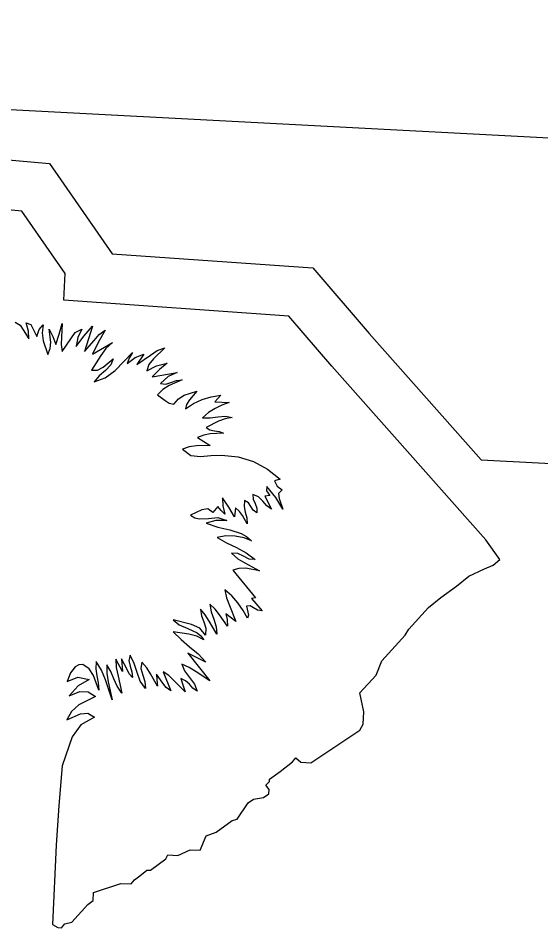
# Model space of a CAD drawing. Extents: x 1581789 to 1622364, y 1043167 to 1103486.
# Drawn here: x 1612725.378 to 1612728.006, y 1090158.078 to 1090162.649 of the extents above; entities that cross this region are included whole.
import ezdxf

# ---------------------------------------------------------------- set-up
doc = ezdxf.new("R2010")
doc.units = 0
doc.layers.add('RD_PD_ALT1_TX', color=7, linetype='Continuous')

msp = doc.modelspace()

# ---------------------------------------------------------------- linework, layer by layer
at = {"layer": 'RD_PD_ALT1_TX'}
for p, q in [((1612735.0015, 1090161.6815), (1612716.5372, 1090162.6487)), ((1612735.0111, 1090161.681), (1612716.5469, 1090162.6482)), ((1612725.3975, 1090161.6795), (1612723.9801, 1090161.8058)), ((1612725.615, 1090161.3665), (1612725.3975, 1090161.6795)), ((1612725.608, 1090161.2314), (1612725.615, 1090161.3665)), ((1612726.739, 1090161.1518), (1612725.608, 1090161.2314)), ((1612726.955, 1090160.9005), (1612726.739, 1090161.1518)), ((1612727.73, 1090160.0271), (1612726.955, 1090160.9005)), ((1612726.0521, 1090160.8473), (1612726.177, 1090160.8692)), ((1612726.3668, 1090160.7218), (1612726.4387, 1090160.7181)), ((1612726.2805, 1090160.5425), (1612726.3437, 1090160.5023)), ((1612726.6179, 1090160.2472), (1612726.6513, 1090160.1818)), ((1612726.3829, 1090160.1958), (1612726.3577, 1090160.1655)), ((1612727.8009, 1090159.9293), (1612727.73, 1090160.0271)), ((1612727.7658, 1090159.8999), (1612727.8009, 1090159.9293)), ((1612726.4582, 1090159.8743), (1612726.5711, 1090159.7362)), ((1612727.6439, 1090159.8442), (1612727.7223, 1090159.8813)), ((1612727.7223, 1090159.8813), (1612727.7658, 1090159.8999)), ((1612727.5824, 1090159.7949), (1612727.6439, 1090159.8442)), ((1612727.5033, 1090159.737), (1612727.5824, 1090159.7949)), ((1612726.5711, 1090159.7362), (1612726.5509, 1090159.7336)), ((1612726.5509, 1090159.7336), (1612726.6045, 1090159.6707)), ((1612727.4414, 1090159.6882), (1612727.5033, 1090159.737)), ((1612727.3424, 1090159.5792), (1612727.4414, 1090159.6882)), ((1612726.4732, 1090159.6175), (1612726.4231, 1090159.655)), ((1612727.2066, 1090159.4193), (1612727.3236, 1090159.5485)), ((1612727.3236, 1090159.5485), (1612727.3424, 1090159.5792)), ((1612726.2321, 1090159.4579), (1612726.3417, 1090159.3184)), ((1612725.8978, 1090159.4301), (1612725.9024, 1090159.3662)), ((1612727.1777, 1090159.3483), (1612727.2066, 1090159.4193)), ((1612726.1066, 1090159.3639), (1612726.1452, 1090159.2682)), ((1612725.6413, 1090159.3599), (1612725.6254, 1090159.3154)), ((1612727.0965, 1090159.2588), (1612727.1777, 1090159.3483)), ((1612727.1167, 1090159.1636), (1612727.0965, 1090159.2588)), ((1612727.1135, 1090159.1017), (1612727.1167, 1090159.1636)), ((1612727.0955, 1090159.0718), (1612727.1135, 1090159.1017)), ((1612726.8505, 1090158.9072), (1612727.0955, 1090159.0718)), ((1612726.6948, 1090158.8637), (1612726.7571, 1090158.9121)), ((1612726.7571, 1090158.9121), (1612726.7741, 1090158.932)), ((1612726.7741, 1090158.932), (1612726.799, 1090158.9099)), ((1612726.799, 1090158.9099), (1612726.8505, 1090158.9072)), ((1612726.6423, 1090158.8243), (1612726.6948, 1090158.8637)), ((1612726.6418, 1090158.814), (1612726.6423, 1090158.8243)), ((1612726.6235, 1090158.7949), (1612726.6418, 1090158.814)), ((1612726.6396, 1090158.7728), (1612726.6235, 1090158.7949)), ((1612726.6385, 1090158.7516), (1612726.6396, 1090158.7728)), ((1612726.5347, 1090158.7054), (1612726.561, 1090158.7241)), ((1612726.561, 1090158.7241), (1612726.6123, 1090158.7326)), ((1612726.6123, 1090158.7326), (1612726.6385, 1090158.7516)), ((1612726.4792, 1090158.6246), (1612726.5347, 1090158.7054)), ((1612726.3744, 1090158.558), (1612726.454, 1090158.6167)), ((1612726.454, 1090158.6167), (1612726.4792, 1090158.6246)), ((1612726.323, 1090158.5398), (1612726.3744, 1090158.558)), ((1612726.2932, 1090158.4677), (1612726.323, 1090158.5398)), ((1612726.1817, 1090158.4419), (1612726.2424, 1090158.4704)), ((1612726.2424, 1090158.4704), (1612726.2932, 1090158.4677)), ((1612726.0432, 1090158.3674), (1612726.1211, 1090158.425)), ((1612726.1211, 1090158.425), (1612726.1313, 1090158.4445)), ((1612726.1313, 1090158.4445), (1612726.1817, 1090158.4419)), ((1612725.99, 1090158.339), (1612726.026, 1090158.3683)), ((1612726.026, 1090158.3683), (1612726.0432, 1090158.3674)), ((1612725.9458, 1090158.2988), (1612725.9629, 1090158.3184)), ((1612725.9629, 1090158.3184), (1612725.99, 1090158.339)), ((1612725.757, 1090158.2563), (1612725.8951, 1090158.3015)), ((1612725.8951, 1090158.3015), (1612725.9458, 1090158.2988)), ((1612725.7548, 1090158.2159), (1612725.757, 1090158.2563)), ((1612725.6482, 1090158.1065), (1612725.7289, 1090158.1952)), ((1612725.7289, 1090158.1952), (1612725.7548, 1090158.2159)), ((1612725.5502, 1090158.0948), (1612725.5782, 1090158.079)), ((1612725.5954, 1090158.0781), (1612725.6137, 1090158.0979)), ((1612725.6137, 1090158.0979), (1612725.6482, 1090158.1065)), ((1612725.5782, 1090158.079), (1612725.5954, 1090158.0781))]:
    msp.add_line(p, q, dxfattribs=at)
for points in [[(1612716.4517, 1090161.0161), (1612723.2693, 1090160.6626), (1612723.2578, 1090160.71), (1612723.0297, 1090160.7757), (1612722.9794, 1090160.9021), (1612722.8817, 1090160.9476), (1612722.7663, 1090161.0546), (1612722.7179, 1090161.3308), (1612723.1248, 1090161.7813), (1612723.8057, 1090161.986), (1612723.8788, 1090162.0655), (1612725.5362, 1090161.9178), (1612725.8513, 1090161.465), (1612726.8606, 1090161.3941), (1612727.1434, 1090161.0649), (1612727.707, 1090160.4301), (1612734.9162, 1090160.0525)], [(1612725.3638, 1090161.1209), (1612725.3883, 1090161.1056), (1612725.4039, 1090161.0827), (1612725.4311, 1090161.0368), (1612725.4304, 1090161.0765), (1612725.4186, 1090161.118), (1612725.4421, 1090161.1091), (1612725.4527, 1090161.0898), (1612725.4719, 1090161.0499), (1612725.4845, 1090161.0837), (1612725.5038, 1090161.1083), (1612725.4996, 1090161.0673), (1612725.5032, 1090161.0282), (1612725.5276, 1090160.9581), (1612725.54, 1090160.9883), (1612725.5421, 1090161.0214), (1612725.5343, 1090161.0867), (1612725.5519, 1090161.0489), (1612725.5671, 1090161.0097), (1612725.5851, 1090161.0616), (1612725.5995, 1090161.1149), (1612725.5954, 1090161.0454), (1612725.5951, 1090161.009), (1612725.6001, 1090160.9747)], [(1612725.6001, 1090160.9747), (1612725.6423, 1090161.0382), (1612725.6651, 1090161.0686), (1612725.6981, 1090161.0865), (1612725.6787, 1090161.0439), (1612725.6703, 1090160.9995), (1612725.7091, 1090161.0511), (1612725.7525, 1090161.1005), (1612725.7324, 1090161.0383), (1612725.7122, 1090160.9736), (1612725.7612, 1090161.0295), (1612725.7848, 1090161.0587), (1612725.8152, 1090161.0804), (1612725.7803, 1090161.0189), (1612725.752, 1090160.9599), (1612725.852, 1090161.0184), (1612725.8196, 1090160.9884), (1612725.7933, 1090160.9538), (1612725.7478, 1090160.8796), (1612725.7778, 1090160.8805), (1612725.8051, 1090160.8959), (1612725.8561, 1090160.9376), (1612725.8441, 1090160.9066), (1612725.8166, 1090160.8788), (1612725.7855, 1090160.8516), (1612725.7612, 1090160.822), (1612725.8163, 1090160.8416), (1612725.8659, 1090160.8791), (1612725.9531, 1090160.9694), (1612725.9372, 1090160.9406), (1612725.9266, 1090160.9139), (1612725.9658, 1090160.9439), (1612726.0096, 1090160.9613), (1612725.9752, 1090160.9082), (1612726.0433, 1090160.9555), (1612726.0778, 1090160.9785), (1612726.115, 1090160.9926), (1612726.0588, 1090160.9366), (1612726.0352, 1090160.9078), (1612726.0252, 1090160.8771), (1612726.0742, 1090160.9026), (1612726.1277, 1090160.915), (1612726.0881, 1090160.8842), (1612726.0521, 1090160.8473)], [(1612726.177, 1090160.8692), (1612726.1323, 1090160.8483), (1612726.094, 1090160.813), (1612726.1202, 1090160.8093), (1612726.1467, 1090160.8179), (1612726.1741, 1090160.8285), (1612726.2035, 1090160.8309), (1612726.1379, 1090160.8031), (1612726.1064, 1090160.7835), (1612726.0794, 1090160.7569), (1612726.1171, 1090160.7269), (1612726.1369, 1090160.7146), (1612726.1602, 1090160.7094), (1612726.1849, 1090160.7362), (1612726.2135, 1090160.7543), (1612726.2774, 1090160.775), (1612726.2403, 1090160.7305), (1612726.2251, 1090160.708), (1612726.2195, 1090160.6863), (1612726.2601, 1090160.7126), (1612726.3033, 1090160.7328), (1612726.3489, 1090160.7468), (1612726.3969, 1090160.7539), (1612726.3668, 1090160.7218)], [(1612726.4387, 1090160.7181), (1612726.4031, 1090160.7047), (1612726.3682, 1090160.6877), (1612726.3354, 1090160.6666), (1612726.3057, 1090160.6413), (1612726.3429, 1090160.6414), (1612726.3828, 1090160.6461), (1612726.4214, 1090160.6485), (1612726.4547, 1090160.6419), (1612726.4196, 1090160.6357), (1612726.3861, 1090160.6243), (1612726.3231, 1090160.5919), (1612726.3418, 1090160.5809), (1612726.3647, 1090160.5757), (1612726.389, 1090160.5717), (1612726.4106, 1090160.5641), (1612726.3435, 1090160.5604), (1612726.3111, 1090160.5541), (1612726.2805, 1090160.5425)], [(1612726.3437, 1090160.5023), (1612726.2754, 1090160.4995), (1612726.2387, 1090160.4946), (1612726.2052, 1090160.4827), (1612726.2472, 1090160.4505), (1612726.2954, 1090160.4456), (1612726.3474, 1090160.4513), (1612726.4011, 1090160.4525), (1612726.4852, 1090160.444), (1612726.5621, 1090160.4208), (1612726.6322, 1090160.3831), (1612726.696, 1090160.3317), (1612726.6672, 1090160.3248), (1612726.6802, 1090160.2972), (1612726.7053, 1090160.2795), (1612726.6879, 1090160.2608), (1612726.6906, 1090160.2358), (1612726.7082, 1090160.182), (1612726.6732, 1090160.2403), (1612726.6288, 1090160.2951), (1612726.6273, 1090160.2732), (1612726.6433, 1090160.2507), (1612726.6179, 1090160.2472)], [(1612726.6513, 1090160.1818), (1612726.6286, 1090160.1986), (1612726.6082, 1090160.2217), (1612726.586, 1090160.2429), (1612726.5582, 1090160.2552), (1612726.5602, 1090160.2322), (1612726.5691, 1090160.2101), (1612726.5775, 1090160.1869), (1612726.5786, 1090160.1624), (1612726.5605, 1090160.1761), (1612726.5483, 1090160.1952), (1612726.5356, 1090160.2135), (1612726.5166, 1090160.2257), (1612726.5139, 1090160.1958), (1612726.5196, 1090160.1671), (1612726.5277, 1090160.1382), (1612726.5305, 1090160.108), (1612726.5058, 1090160.1494), (1612726.4909, 1090160.1706), (1612726.471, 1090160.188), (1612726.4654, 1090160.1431), (1612726.438, 1090160.1918), (1612726.4051, 1090160.2383), (1612726.4071, 1090160.1986), (1612726.4177, 1090160.1572), (1612726.3994, 1090160.1742), (1612726.3829, 1090160.1958)], [(1612726.3577, 1090160.1655), (1612726.3313, 1090160.1825), (1612726.3019, 1090160.1789), (1612726.2448, 1090160.1514), (1612726.2661, 1090160.1375), (1612726.2886, 1090160.1323), (1612726.3357, 1090160.1354), (1612726.3828, 1090160.1402), (1612726.4276, 1090160.125), (1612726.3728, 1090160.1247), (1612726.3231, 1090160.1105), (1612726.3814, 1090160.0914), (1612726.442, 1090160.0778), (1612726.5003, 1090160.0587), (1612726.5271, 1090160.0437), (1612726.5513, 1090160.0232), (1612726.5148, 1090160.0375), (1612726.47, 1090160.0463), (1612726.4232, 1090160.0475), (1612726.3795, 1090160.039), (1612726.4265, 1090160.0117), (1612726.4762, 1090159.9887), (1612726.5249, 1090159.9629), (1612726.5696, 1090159.9285), (1612726.5405, 1090159.9312), (1612726.512, 1090159.9451), (1612726.483, 1090159.9591), (1612726.4506, 1090159.96), (1612726.482, 1090159.9323), (1612726.5178, 1090159.9112), (1612726.5918, 1090159.8721), (1612726.5224, 1090159.8845), (1612726.4883, 1090159.8827), (1612726.4582, 1090159.8743)], [(1612726.6045, 1090159.6707), (1612726.5814, 1090159.6735), (1612726.562, 1090159.6854), (1612726.5442, 1090159.6959), (1612726.5257, 1090159.6949), (1612726.5333, 1090159.6644), (1612726.5365, 1090159.6498), (1612726.5309, 1090159.6345), (1612726.5097, 1090159.6733), (1612726.4833, 1090159.7111), (1612726.4523, 1090159.746), (1612726.4178, 1090159.7758), (1612726.4261, 1090159.7365), (1612726.4405, 1090159.6969), (1612726.4732, 1090159.6175)], [(1612726.4231, 1090159.655), (1612726.4288, 1090159.6278), (1612726.4315, 1090159.5945), (1612726.39, 1090159.6511), (1612726.3687, 1090159.6799), (1612726.3419, 1090159.7045), (1612726.348, 1090159.6665), (1612726.3616, 1090159.6286), (1612726.3744, 1090159.5906), (1612726.3777, 1090159.554), (1612726.3386, 1090159.6185), (1612726.3183, 1090159.6501), (1612726.2953, 1090159.6785), (1612726.3, 1090159.6454), (1612726.3116, 1090159.6148), (1612726.3215, 1090159.583), (1612726.3205, 1090159.5486), (1612726.2915, 1090159.583), (1612726.2505, 1090159.6027), (1612726.1571, 1090159.6257), (1612726.187, 1090159.5997), (1612726.2314, 1090159.5821), (1612726.2775, 1090159.5609), (1612726.2972, 1090159.5458), (1612726.3125, 1090159.5254), (1612726.277, 1090159.5437), (1612726.2371, 1090159.5542), (1612726.1572, 1090159.5656), (1612726.1972, 1090159.5262), (1612726.2402, 1090159.4903), (1612726.2831, 1090159.454), (1612726.3218, 1090159.4127), (1612726.2321, 1090159.4579)], [(1612725.9024, 1090159.3662), (1612725.8692, 1090159.4284), (1612725.8718, 1090159.3858), (1612725.8804, 1090159.3433), (1612725.9003, 1090159.2578), (1612725.8761, 1090159.2915), (1612725.8592, 1090159.3284), (1612725.8435, 1090159.3653), (1612725.824, 1090159.3988), (1612725.8235, 1090159.3575), (1612725.8308, 1090159.3135), (1612725.8501, 1090159.2235), (1612725.8173, 1090159.3242), (1612725.7974, 1090159.3725), (1612725.7713, 1090159.4167), (1612725.7686, 1090159.38), (1612725.7739, 1090159.3445), (1612725.7812, 1090159.3089), (1612725.7837, 1090159.2723), (1612725.7568, 1090159.3462), (1612725.7356, 1090159.3786), (1612725.7035, 1090159.4003), (1612725.6827, 1090159.4002), (1612725.6653, 1090159.3902), (1612725.6413, 1090159.3599)], [(1612726.1452, 1090159.2682), (1612726.1225, 1090159.2854), (1612726.1057, 1090159.3079), (1612726.0743, 1090159.3524), (1612726.0752, 1090159.3235), (1612726.0796, 1090159.2916), (1612726.0444, 1090159.3548), (1612726.0244, 1090159.3847), (1612726.0006, 1090159.4131), (1612725.9957, 1090159.3806), (1612726.0044, 1090159.348), (1612726.0159, 1090159.315), (1612726.0185, 1090159.28), (1612725.992, 1090159.3179), (1612725.9759, 1090159.3612), (1612725.9618, 1090159.4056), (1612725.9419, 1090159.4479), (1612725.9353, 1090159.421), (1612725.9407, 1090159.393), (1612725.9492, 1090159.3646), (1612725.9529, 1090159.3351), (1612725.937, 1090159.3536), (1612725.9239, 1090159.3791), (1612725.8978, 1090159.4301)], [(1612726.3417, 1090159.3184), (1612726.2733, 1090159.3648), (1612726.2383, 1090159.3863), (1612726.2007, 1090159.4027), (1612726.215, 1090159.3687), (1612726.2397, 1090159.3361), (1612726.2648, 1090159.3028), (1612726.2789, 1090159.2664), (1612726.2573, 1090159.2823), (1612726.2395, 1090159.3017), (1612726.2204, 1090159.3195), (1612726.197, 1090159.3308), (1612726.2061, 1090159.2982), (1612726.2187, 1090159.2643), (1612726.1628, 1090159.3197), (1612726.1352, 1090159.3452), (1612726.1066, 1090159.3639)], [(1612725.6254, 1090159.3154), (1612725.6786, 1090159.3367), (1612725.7349, 1090159.3265), (1612725.6803, 1090159.2937), (1612725.6352, 1090159.2432), (1612725.688, 1090159.2653), (1612725.7308, 1090159.2638), (1612725.7673, 1090159.2411), (1612725.6833, 1090159.1986), (1612725.6471, 1090159.1645), (1612725.6237, 1090159.1232), (1612725.6922, 1090159.1529), (1612725.7288, 1090159.1562), (1612725.7618, 1090159.136), (1612725.6937, 1090159.0976), (1612725.6492, 1090159.037), (1612725.6, 1090158.8922), (1612725.5828, 1090158.6932), (1612725.5691, 1090158.4936), (1612725.5502, 1090158.0948)]]:
    msp.add_lwpolyline(points, dxfattribs=at)

doc.saveas('drawing.dxf')
